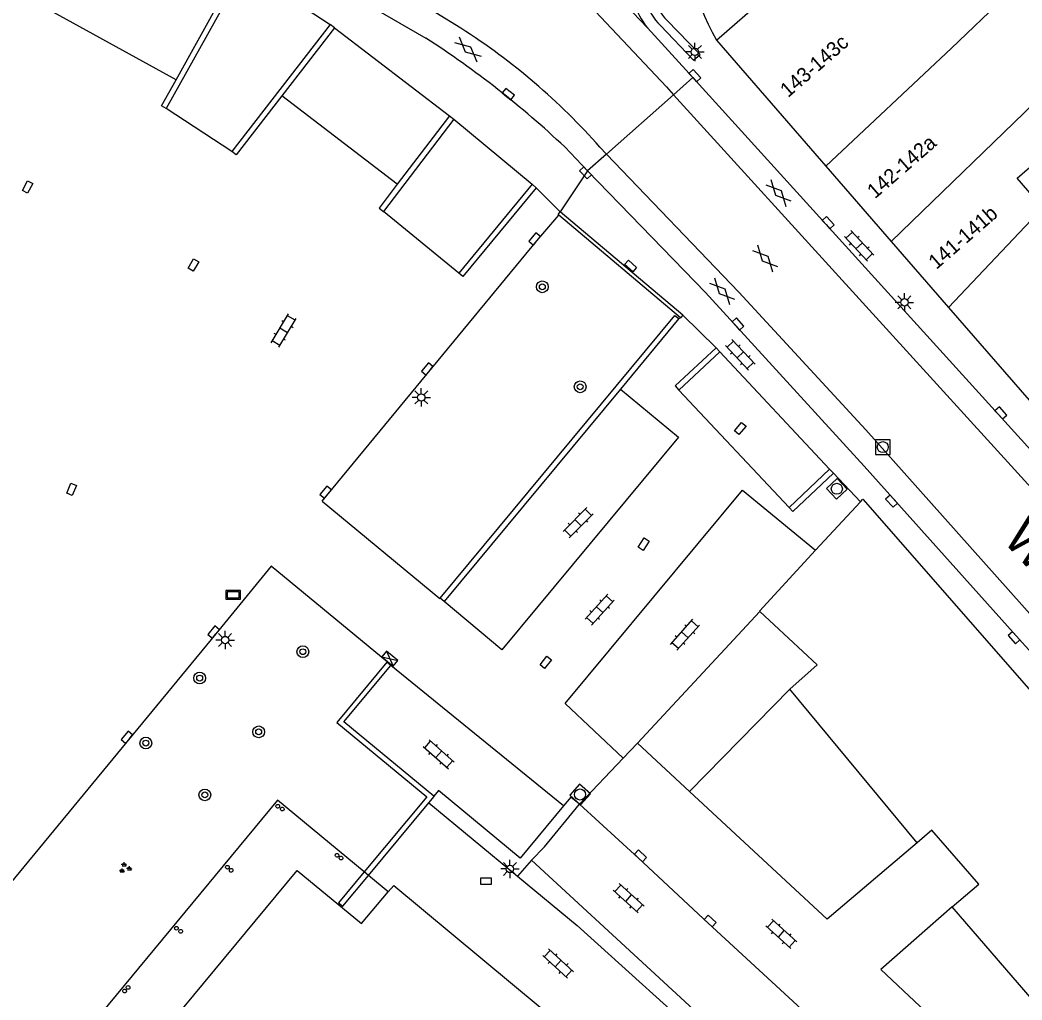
# Model space of a CAD drawing. Extents: x 132998 to 136004, y 396998 to 398512.
# Drawn here: x 133366.4 to 133434.6, y 397641.4 to 397708.1 of the extents above; entities that cross this region are included whole.
import ezdxf

# ---------------------------------------------------------------- set-up
doc = ezdxf.new("R2010")
doc.units = 0
for name, color, linetype in [('gg-afsc-hekwerk', 7, 'Continuous'), ('gg-afsc-muur', 7, 'Continuous'), ('gg-anno-huisnummerreeks BGT', 7, 'Continuous'), ('gg-anno-openbare ruimte label', 7, 'Continuous'), ('gg-bbg-gedigitaliseerde bebouwing', 7, 'Continuous'), ('gg-bbg-hoofdgebouw', 7, 'Continuous'), ('gg-bbg-luifel en loopbrug', 7, 'Continuous'), ('gg-bbg-onder overbouw', 7, 'Continuous'), ('gg-bbg-pand overbouw', 7, 'Continuous'), ('gg-bbg-pilaar onder overbouw', 7, 'Continuous'), ('gg-bbg-tussenscheiding', 7, 'Continuous'), ('gg-knt-verharding', 7, 'Continuous'), ('gg-knt-verharding nz', 7, 'Continuous'), ('gt-grn-groengrens', 7, 'Continuous'), ('gt-grn-weggrens', 7, 'Continuous'), ('gt-symb-boom', 7, 'Continuous'), ('gt-symb-gesloten verharding', 7, 'Continuous'), ('gt-symb-groenvak', 7, 'Continuous'), ('gt-symb-informatiebord', 7, 'Continuous'), ('gt-symb-klinker verharding', 7, 'Continuous'), ('gt-symb-kolk', 7, 'Continuous'), ('gt-symb-kolk center center', 7, 'Continuous'), ('gt-symb-lichtmast', 7, 'Continuous'), ('gt-symb-rioolschacht', 7, 'Continuous'), ('gt-symb-zuilkast', 7, 'Continuous')]:
    doc.layers.add(name, color=color, linetype=linetype)

# ---------------------------------------------------------------- blocks, each defined once
blk = doc.blocks.new('gt0-KOLK')
at = {"layer": 'gt-symb-kolk'}
blk.add_lwpolyline([(0, 0), (0.375, 0), (0.375, 0.4), (-0.375, 0.4), (-0.375, 0), (0, 0)], dxfattribs=at)
blk = doc.blocks.new('gt0-RS')
at = {"layer": 'gt-symb-rioolschacht'}
blk.add_lwpolyline([(-0.5, -0.5), (0.5, -0.5), (0.5, 0.5), (-0.5, 0.5)], close=True, dxfattribs=at)
blk.add_circle((0, 0), 0.375, dxfattribs=at)
blk = doc.blocks.new('gt0-KL1')
at = {"layer": 'gt-symb-klinker verharding'}
for p, q in [((-1.15, 0.3), (1.15, 0.3)), ((-1, -0.3), (-1, 0.3)), ((-0.5, 0.3), (-0.5, 0.45)), ((0, -0.3), (0, 0.3)), ((0.5, 0.3), (0.5, 0.45)), ((1, -0.3), (1, 0.3)), ((-1.15, -0.3), (1.15, -0.3)), ((-0.5, -0.45), (-0.5, -0.3)), ((0.5, -0.45), (0.5, -0.3))]:
    blk.add_line(p, q, dxfattribs=at)
blk = doc.blocks.new('gt0-GESVH1')
at = {"layer": 'gt-symb-gesloten verharding'}
for p, q in [((-0.992, -0.261), (0.008, 0.239)), ((0.008, -0.261), (-0.992, 0.239)), ((0.008, 0.239), (1.008, -0.261)), ((1.008, 0.239), (0.008, -0.261))]:
    blk.add_line(p, q, dxfattribs=at)
blk = doc.blocks.new('gt0-KOLKCC')
at = {"layer": 'gt-symb-kolk center center'}
blk.add_lwpolyline([(-0.375, 0.2), (0.375, 0.2), (0.375, -0.2), (-0.375, -0.2)], close=True, dxfattribs=at)
blk = doc.blocks.new('gt0-LMAST')
at = {"layer": 'gt-symb-lichtmast'}
for p, q in [((-0.182, 0.173), (-0.447, 0.438)), ((-0.005, 0.246), (-0.005, 0.621)), ((0.172, 0.173), (0.437, 0.438)), ((-0.255, -0.004), (-0.63, -0.004)), ((-0.182, -0.181), (-0.447, -0.446)), ((-0.005, -0.254), (-0.005, -0.629)), ((0.437, -0.446), (0.172, -0.181)), ((0.245, -0.004), (0.62, -0.004))]:
    blk.add_line(p, q, dxfattribs=at)
blk.add_circle((-0.005, -0.004), 0.25, dxfattribs=at)
blk = doc.blocks.new('gt0-BOOM')
at = {"layer": 'gt-symb-boom'}
for radius in [0.4, 0.2]:
    blk.add_circle((0, 0), radius, dxfattribs=at)
blk = doc.blocks.new('gt0-ZKAST')
at = {"layer": 'gt-symb-zuilkast'}
for p, q in [((-0.501, -0.249), (0.501, 0.249)), ((-0.501, 0.249), (0.501, -0.249))]:
    blk.add_line(p, q, dxfattribs=at)
blk.add_lwpolyline([(0.501, 0.249), (-0.501, 0.249), (-0.501, -0.249), (0.501, -0.249)], close=True, dxfattribs=at)
blk = doc.blocks.new('gt0-IBORD')
at = {"layer": 'gt-symb-informatiebord'}
blk.add_lwpolyline([(-0.5, 0.295), (-0.5, -0.295), (0.5, -0.295), (0.5, 0.295), (-0.5, 0.295)], dxfattribs=at)
blk.add_lwpolyline([(-0.417, -0.212), (0.417, -0.212), (0.417, 0.212), (-0.417, 0.212)], close=True, dxfattribs=at)
blk = doc.blocks.new('gt0-GRVAK')
at = {"layer": 'gt-symb-groenvak'}
for p, q in [((-0.11, 0.189), (-0.228, 0.24)), ((-0.182, 0.153), (0.088, 0.153)), ((-0.091, 0.211), (-0.156, 0.322)), ((-0.047, 0.214), (-0.047, 0.393)), ((-0.004, 0.211), (0.061, 0.322)), ((0.015, 0.189), (0.133, 0.24)), ((0.262, -0.052), (0.197, 0.059)), ((0.305, -0.049), (0.305, 0.13)), ((0.349, -0.052), (0.414, 0.059)), ((-0.245, -0.228), (-0.363, -0.177)), ((-0.318, -0.264), (-0.047, -0.264)), ((-0.226, -0.206), (-0.291, -0.095)), ((-0.183, -0.203), (-0.183, -0.024)), ((-0.139, -0.206), (-0.074, -0.095)), ((-0.12, -0.228), (-0.002, -0.177)), ((0.243, -0.074), (0.125, -0.023)), ((0.17, -0.11), (0.441, -0.11)), ((0.368, -0.074), (0.486, -0.023))]:
    blk.add_line(p, q, dxfattribs=at)

msp = doc.modelspace()

# ---------------------------------------------------------------- linework, layer by layer
at = {"layer": 'gg-afsc-hekwerk'}
msp.add_lwpolyline([(133427.499, 397652.053), (133421.373, 397646.846), (133411.992, 397655.55)], dxfattribs=at)
at = {"layer": 'gg-afsc-muur'}
for p, q in [((133381.691, 397711.599), (133376.372, 397702.041)), ((133377.037, 397703.996), (133381.368, 397711.779)), ((133387.534, 397707.756), (133380.846, 397699.112)), ((133387.827, 397707.529), (133384.252, 397702.909)), ((133395.947, 397701.313), (133391.159, 397695.031)), ((133395.653, 397701.537), (133392.096, 397696.886)), ((133401.276, 397696.884), (133396.288, 397690.833)), ((133411.542, 397687.975), (133403.204, 397695.017)), ((133411.387, 397687.792), (133403.107, 397694.785)), ((133411.279, 397687.735), (133407.292, 397682.936)), ((133411.542, 397687.975), (133411.387, 397687.792)), ((133414.067, 397685.483), (133411.276, 397682.878)), ((133407.292, 397682.936), (133395.287, 397668.486)), ((133421.54, 397677.485), (133418.777, 397674.883)), ((133395.287, 397668.486), (133395.014, 397668.698)), ((133391.401, 397664.346), (133387.993, 397660.254)), ((133391.674, 397664.134), (133391.401, 397664.346)), ((133388.471, 397660.289), (133391.674, 397664.134)), ((133394.602, 397655.233), (133388.471, 397660.289)), ((133390.145, 397649.83), (133394.254, 397654.771))]:
    msp.add_line(p, q, dxfattribs=at)
for points in [[(133403.107, 397694.785), (133403.049, 397694.834), (133403.204, 397695.017)], [(133395.014, 397668.698), (133411.006, 397687.947), (133411.279, 397687.735)], [(133387.993, 397660.254), (133394.112, 397655.178), (133389.853, 397650.072)], [(133394.254, 397654.771), (133394.624, 397655.215), (133394.602, 397655.233)], [(133389.853, 397650.072), (133388.097, 397647.966), (133388.399, 397647.731), (133390.145, 397649.83)]]:
    msp.add_lwpolyline(points, dxfattribs=at)
at = {"layer": 'gg-bbg-gedigitaliseerde bebouwing'}
msp.add_lwpolyline([(133436.06, 397695.274), (133434.306, 397697.295), (133439.37, 397701.684), (133441.295, 397704.931), (133439.802, 397706.63)], dxfattribs=at)
at = {"layer": 'gg-bbg-hoofdgebouw'}
for p, q in [((133413.83, 397706.7), (133421.281, 397698.118)), ((133421.281, 397698.118), (133425.738, 397692.984)), ((133425.738, 397692.984), (133429.638, 397688.492)), ((133429.638, 397688.492), (133437.108, 397679.888)), ((133420.586, 397671.964), (133423.634, 397675.261)), ((133423.634, 397675.261), (133423.81, 397675.45)), ((133427.499, 397652.053), (133418.826, 397662.503)), ((133444.038, 397631.282), (133429.885, 397647.687))]:
    msp.add_line(p, q, dxfattribs=at)
for points in [[(133423.81, 397675.45), (133437.004, 397660.356), (133435.978, 397659.465), (133436.841, 397658.471)], [(133416.78, 397667.799), (133416.755, 397667.822), (133420.586, 397671.964)], [(133418.826, 397662.503), (133420.697, 397664.176), (133416.78, 397667.799)], [(133429.885, 397647.687), (133431.687, 397649.242), (133428.487, 397652.914), (133427.499, 397652.053)], [(133391.488, 397648.718), (133391.857, 397649.158), (133401.833, 397640.868), (133390.554, 397627.272), (133390.135, 397627.612)]]:
    msp.add_lwpolyline(points, dxfattribs=at)
msp.add_arc((133433.84, 397717.626), 22.799, 184.32265, 208.63692, dxfattribs=at)
at = {"layer": 'gg-bbg-luifel en loopbrug'}
for p, q in [((133381.691, 397711.599), (133387.534, 397707.756)), ((133377.037, 397703.996), (133366.549, 397709.784)), ((133387.827, 397707.529), (133387.534, 397707.756)), ((133387.827, 397707.529), (133395.653, 397701.537)), ((133392.096, 397696.886), (133384.252, 397702.909)), ((133380.846, 397699.112), (133376.372, 397702.041)), ((133395.653, 397701.537), (133395.947, 397701.313)), ((133395.947, 397701.313), (133401.276, 397696.884)), ((133401.276, 397696.884), (133401.562, 397696.649)), ((133396.288, 397690.833), (133391.159, 397695.031)), ((133413.815, 397685.753), (133414.067, 397685.483)), ((133414.067, 397685.483), (133421.54, 397677.485)), ((133411.276, 397682.878), (133418.777, 397674.883)), ((133421.54, 397677.485), (133421.794, 397677.216)), ((133408.447, 397658.839), (133416.78, 397667.799)), ((133411.992, 397655.55), (133418.826, 397662.503)), ((133411.992, 397655.55), (133408.447, 397658.839))]:
    msp.add_line(p, q, dxfattribs=at)
for points in [[(133376.372, 397702.041), (133376.049, 397702.221), (133377.037, 397703.996)], [(133384.252, 397702.909), (133381.138, 397698.88), (133380.846, 397699.112)], [(133392.096, 397696.886), (133390.867, 397695.263), (133391.159, 397695.031)], [(133401.562, 397696.649), (133396.573, 397690.597), (133396.288, 397690.833)], [(133413.815, 397685.753), (133411.032, 397683.16), (133411.276, 397682.878)], [(133421.794, 397677.216), (133419.024, 397674.608), (133418.777, 397674.883)]]:
    msp.add_lwpolyline(points, dxfattribs=at)
at = {"layer": 'gg-bbg-onder overbouw'}
msp.add_lwpolyline([(133390.135, 397627.612), (133388.946, 397628.579), (133387.504, 397626.89), (133374.737, 397637.445), (133385.294, 397650.179), (133389.676, 397646.556), (133391.488, 397648.718)], dxfattribs=at)
at = {"layer": 'gg-bbg-pand overbouw'}
for p, q in [((133390.145, 397649.83), (133389.853, 397650.072)), ((133391.488, 397648.718), (133390.145, 397649.83))]:
    msp.add_line(p, q, dxfattribs=at)
msp.add_lwpolyline([(133389.853, 397650.072), (133383.95, 397654.962), (133369.806, 397637.878), (133376.021, 397632.728)], dxfattribs=at)
at = {"layer": 'gg-bbg-pilaar onder overbouw'}
for points in [[(133383.851, 397654.487), (133383.839, 397654.525), (133383.84, 397654.564), (133383.853, 397654.601), (133383.876, 397654.632), (133383.908, 397654.654), (133383.946, 397654.666), (133383.985, 397654.665), (133384.022, 397654.652), (133384.053, 397654.629), (133384.075, 397654.597), (133384.087, 397654.559), (133384.086, 397654.52), (133384.073, 397654.483), (133384.05, 397654.452), (133384.018, 397654.43), (133383.98, 397654.418), (133383.941, 397654.419), (133383.904, 397654.432), (133383.873, 397654.455), (133383.851, 397654.487)], [(133384.192, 397654.26), (133384.167, 397654.291), (133384.154, 397654.328), (133384.152, 397654.367), (133384.162, 397654.404), (133384.183, 397654.437), (133384.214, 397654.462), (133384.251, 397654.475), (133384.29, 397654.477), (133384.327, 397654.467), (133384.36, 397654.446), (133384.385, 397654.415), (133384.398, 397654.378), (133384.4, 397654.339), (133384.39, 397654.302), (133384.369, 397654.269), (133384.338, 397654.244), (133384.301, 397654.231), (133384.262, 397654.229), (133384.225, 397654.239), (133384.192, 397654.26)], [(133387.886, 397651.263), (133387.908, 397651.295), (133387.94, 397651.319), (133387.976, 397651.332), (133388.015, 397651.333), (133388.053, 397651.322), (133388.085, 397651.3), (133388.109, 397651.268), (133388.122, 397651.232), (133388.123, 397651.193), (133388.112, 397651.155), (133388.09, 397651.123), (133388.058, 397651.099), (133388.022, 397651.086), (133387.983, 397651.085), (133387.945, 397651.096), (133387.913, 397651.118), (133387.889, 397651.15), (133387.876, 397651.186), (133387.875, 397651.225), (133387.886, 397651.263)], [(133388.159, 397651.067), (133388.181, 397651.1), (133388.212, 397651.124), (133388.249, 397651.138), (133388.288, 397651.139), (133388.325, 397651.129), (133388.358, 397651.107), (133388.382, 397651.076), (133388.396, 397651.039), (133388.397, 397651), (133388.387, 397650.963), (133388.365, 397650.93), (133388.334, 397650.906), (133388.297, 397650.892), (133388.258, 397650.891), (133388.221, 397650.901), (133388.188, 397650.923), (133388.164, 397650.954), (133388.15, 397650.991), (133388.149, 397651.03), (133388.159, 397651.067)], [(133380.413, 397650.379), (133380.414, 397650.418), (133380.428, 397650.455), (133380.452, 397650.486), (133380.484, 397650.507), (133380.522, 397650.518), (133380.561, 397650.517), (133380.598, 397650.503), (133380.629, 397650.479), (133380.65, 397650.447), (133380.661, 397650.409), (133380.66, 397650.37), (133380.646, 397650.333), (133380.622, 397650.302), (133380.59, 397650.281), (133380.552, 397650.27), (133380.513, 397650.271), (133380.476, 397650.285), (133380.445, 397650.309), (133380.424, 397650.341), (133380.413, 397650.379)], [(133380.67, 397650.154), (133380.668, 397650.193), (133380.678, 397650.231), (133380.699, 397650.264), (133380.73, 397650.288), (133380.766, 397650.302), (133380.805, 397650.304), (133380.843, 397650.294), (133380.876, 397650.273), (133380.9, 397650.242), (133380.914, 397650.206), (133380.916, 397650.167), (133380.906, 397650.129), (133380.885, 397650.096), (133380.854, 397650.072), (133380.818, 397650.058), (133380.779, 397650.056), (133380.741, 397650.066), (133380.708, 397650.087), (133380.684, 397650.118), (133380.67, 397650.154)], [(133376.942, 397646.241), (133376.948, 397646.28), (133376.966, 397646.314), (133376.994, 397646.342), (133377.028, 397646.36), (133377.067, 397646.366), (133377.106, 397646.36), (133377.14, 397646.342), (133377.168, 397646.314), (133377.186, 397646.28), (133377.192, 397646.241), (133377.186, 397646.202), (133377.168, 397646.168), (133377.14, 397646.14), (133377.106, 397646.122), (133377.067, 397646.116), (133377.028, 397646.122), (133376.994, 397646.14), (133376.966, 397646.168), (133376.948, 397646.202), (133376.942, 397646.241)], [(133377.238, 397646.067), (133377.255, 397646.102), (133377.282, 397646.13), (133377.317, 397646.148), (133377.355, 397646.155), (133377.394, 397646.149), (133377.429, 397646.132), (133377.457, 397646.105), (133377.475, 397646.07), (133377.482, 397646.032), (133377.476, 397645.993), (133377.459, 397645.958), (133377.432, 397645.93), (133377.397, 397645.912), (133377.359, 397645.905), (133377.32, 397645.911), (133377.285, 397645.928), (133377.257, 397645.955), (133377.239, 397645.99), (133377.232, 397646.028), (133377.238, 397646.067)], [(133373.46, 397642.068), (133373.494, 397642.087), (133373.532, 397642.094), (133373.571, 397642.089), (133373.606, 397642.072), (133373.635, 397642.045), (133373.654, 397642.011), (133373.661, 397641.973), (133373.656, 397641.934), (133373.639, 397641.899), (133373.612, 397641.87), (133373.578, 397641.851), (133373.54, 397641.844), (133373.501, 397641.849), (133373.466, 397641.866), (133373.437, 397641.893), (133373.418, 397641.927), (133373.411, 397641.965), (133373.416, 397642.004), (133373.433, 397642.039), (133373.46, 397642.068)], [(133373.722, 397642.318), (133373.76, 397642.329), (133373.799, 397642.328), (133373.836, 397642.314), (133373.867, 397642.29), (133373.888, 397642.258), (133373.899, 397642.22), (133373.898, 397642.181), (133373.884, 397642.144), (133373.86, 397642.113), (133373.828, 397642.092), (133373.79, 397642.081), (133373.751, 397642.082), (133373.714, 397642.096), (133373.683, 397642.12), (133373.662, 397642.152), (133373.651, 397642.19), (133373.652, 397642.229), (133373.666, 397642.266), (133373.69, 397642.297), (133373.722, 397642.318)]]:
    msp.add_lwpolyline(points, dxfattribs=at)
at = {"layer": 'gg-bbg-tussenscheiding'}
for p, q in [((133413.83, 397706.7), (133422.669, 397714.374)), ((133429.842, 397706.153), (133434.339, 397710.459)), ((133425.738, 397692.984), (133439.802, 397706.63)), ((133421.281, 397698.118), (133429.842, 397706.153)), ((133429.638, 397688.492), (133436.06, 397695.274))]:
    msp.add_line(p, q, dxfattribs=at)
at = {"layer": 'gg-knt-verharding'}
for p, q in [((133409.129, 397707.525), (133412.216, 397704.141)), ((133412.216, 397704.141), (133410.909, 397702.981)), ((133410.909, 397702.981), (133406.354, 397698.938)), ((133403.503, 397699.426), (133405.062, 397697.792)), ((133406.354, 397698.938), (133405.062, 397697.792)), ((133411.279, 397687.735), (133411.387, 397687.792)), ((133407.474, 397657.81), (133408.447, 397658.839)), ((133404.52, 397654.687), (133407.474, 397657.81)), ((133394.254, 397654.771), (133400.295, 397649.778))]:
    msp.add_line(p, q, dxfattribs=at)
for points in [[(133378.598, 397715.634), (133386.7, 397711.092), (133394.052, 397706.834)], [(133410.017, 397707.688), (133412.268, 397705.331), (133412.724, 397705.723), (133410.447, 397708.063)], [(133412.216, 397704.141), (133441.43, 397671.945), (133446.449, 397666.443)], [(133405.062, 397697.792), (133413.085, 397689.514), (133423.886, 397677.683), (133434.236, 397666.147), (133438.486, 397661.441)], [(133386.986, 397675.314), (133401.609, 397693.038), (133403.107, 397694.785)], [(133386.986, 397675.314), (133394.997, 397668.678), (133395.014, 397668.698)], [(133391.401, 397664.346), (133391.42, 397664.369), (133383.507, 397670.896), (133379.753, 397666.272), (133366.048, 397649.654), (133358.111, 397639.975), (133350.149, 397630.329), (133342.249, 397620.807)], [(133403.429, 397654.567), (133400.461, 397651.007), (133394.919, 397655.617), (133394.602, 397655.233)], [(133404.52, 397654.687), (133403.928, 397655.166), (133403.429, 397654.567)], [(133401.246, 397650.883), (133402.116, 397651.786), (133404.52, 397654.687)], [(133401.246, 397650.883), (133416.328, 397636.972), (133420.75, 397632.934)], [(133400.295, 397649.778), (133404.358, 397646.42), (133413.952, 397637.767)]]:
    msp.add_lwpolyline(points, dxfattribs=at)
for centre, radius, start, end in [((133413.158, 397710.717), 5.14, 174.32861, 218.38674), ((133412.938, 397710.619), 4.138, 171.28208, 225.09435), ((133413.189, 397710.7), 3.804, 172.77838, 223.88171), ((133357.61, 397650.61), 67.001, 46.76818, 57.05082)]:
    msp.add_arc(centre, radius, start, end, dxfattribs=at)
at = {"layer": 'gg-knt-verharding nz'}
for p, q in [((133396.44, 397707.499), (133389.522, 397711.76)), ((133410.909, 397702.981), (133443.011, 397667.689)), ((133405.904, 397699.408), (133406.354, 397698.938)), ((133403.204, 397695.017), (133401.562, 397696.649)), ((133413.815, 397685.753), (133411.542, 397687.975)), ((133421.794, 397677.216), (133423.634, 397675.261)), ((133403.429, 397654.567), (133391.674, 397664.134))]:
    msp.add_line(p, q, dxfattribs=at)
for points in [[(133404.469, 397709.866), (133410.43, 397703.508), (133410.909, 397702.981)], [(133406.354, 397698.938), (133415.35, 397689.538), (133423.995, 397680.161), (133437.427, 397665.123), (133442.415, 397659.745)], [(133407.292, 397682.936), (133411.243, 397679.659), (133399.225, 397665.192), (133395.287, 397668.486)], [(133407.474, 397657.81), (133403.537, 397661.533), (133415.611, 397676.064), (133420.586, 397671.964)], [(133421.084, 397639.4), (133413.273, 397646.588), (133408.517, 397651.018), (133404.52, 397654.687)], [(133429.885, 397647.687), (133425.022, 397643.433), (133428.838, 397639.854), (133430.698, 397638.021), (133432.508, 397636.139), (133434.206, 397634.218), (133437.764, 397629.879), (133439.635, 397627.475)]]:
    msp.add_lwpolyline(points, dxfattribs=at)
msp.add_arc((133372.277, 397669.655), 44.9, 41.50206, 57.44209, dxfattribs=at)
at = {"layer": 'gt-grn-groengrens'}
msp.add_line((133401.246, 397650.883), (133400.295, 397649.778), dxfattribs=at)
at = {"layer": 'gt-grn-weggrens'}
for p, q in [((133405.723, 397711.145), (133409.129, 397707.525)), ((133405.062, 397697.792), (133403.204, 397695.017))]:
    msp.add_line(p, q, dxfattribs=at)

# ---------------------------------------------------------------- block references
at = {"layer": 'gt-symb-boom'}
for p in [(133401.977, 397689.903), (133404.556, 397683.096), (133385.673, 397665.062), (133378.649, 397663.268), (133382.665, 397659.607), (133374.982, 397658.843), (133378.999, 397655.315)]:
    msp.add_blockref('gt0-BOOM', p, dxfattribs=at)
at = {"layer": 'gt-symb-gesloten verharding'}
for p, rotation in [((133396.922, 397706.071), -41.02413404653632), ((133418.06, 397696.296), -46.944230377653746), ((133417.149, 397691.839), -46.94423037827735), ((133414.23, 397689.61), -46.94423037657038)]:
    msp.add_blockref('gt0-GESVH1', p, dxfattribs=dict(at, rotation=rotation))
at = {"layer": 'gt-symb-groenvak'}
msp.add_blockref('gt0-GRVAK', (133373.558, 397650.333), dxfattribs=at)
at = {"layer": 'gt-symb-informatiebord'}
msp.add_blockref('gt0-IBORD', (133380.929, 397668.936), dxfattribs=at)
at = {"layer": 'gt-symb-klinker verharding'}
for p, rotation in [((133423.553, 397692.686), -46.94423037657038), ((133384.367, 397686.923), 58.91827016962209), ((133415.454, 397685.278), -46.944230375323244), ((133404.411, 397673.847), 45.040491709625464), ((133405.881, 397667.927), 47.757156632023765), ((133411.688, 397666.217), 48.161850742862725), ((133394.926, 397658.083), -41.433770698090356), ((133407.858, 397648.282), -42.28524834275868), ((133418.25, 397645.854), -42.12343818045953), ((133403.054, 397643.834), -42.52804406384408)]:
    msp.add_blockref('gt0-KL1', p, dxfattribs=dict(at, rotation=rotation))
at = {"layer": 'gt-symb-kolk'}
for p, rotation in [((133412.216, 397704.141), -47.63132110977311), ((133399.544, 397702.867), -38.75055180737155), ((133405.062, 397697.792), 133.6417771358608), ((133421.293, 397694.138), -47.78005223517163), ((133401.609, 397693.038), 50.43649131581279), ((133415.15, 397687.238), -47.78005223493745), ((133394.293, 397684.192), 50.517135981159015), ((133433.05, 397681.184), -47.76865298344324), ((133387.382, 397675.798), 50.72268850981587), ((133425.902, 397675.446), 132.02560282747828), ((133379.753, 397666.272), 50.440332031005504), ((133434.236, 397666.147), 131.8714466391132), ((133373.84, 397659.115), 50.52607453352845), ((133408.517, 397651.018), -42.974826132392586), ((133413.273, 397646.588), -42.608996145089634)]:
    msp.add_blockref('gt0-KOLK', p, dxfattribs=dict(at, rotation=rotation))
msp.add_blockref('gt0-KOLK', (133398.138, 397649.239), dxfattribs=at)
at = {"layer": 'gt-symb-kolk center center'}
for p, rotation in [((133366.927, 397696.702), 62.312495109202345), ((133378.22, 397691.389), 59.353189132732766), ((133407.986, 397691.313), 138.4200738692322), ((133415.455, 397680.253), 49.35231485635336), ((133369.924, 397676.116), 67.84741349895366), ((133408.881, 397672.387), 57.12464740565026), ((133402.211, 397664.344), 51.82917645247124)]:
    msp.add_blockref('gt0-KOLKCC', p, dxfattribs=dict(at, rotation=rotation))
at = {"layer": 'gt-symb-lichtmast'}
for p in [(133412.372, 397705.897), (133426.639, 397688.85), (133393.743, 397682.378), (133380.388, 397665.863), (133399.777, 397650.277)]:
    msp.add_blockref('gt0-LMAST', p, dxfattribs=at)
at = {"layer": 'gt-symb-rioolschacht'}
msp.add_blockref('gt0-RS', (133425.161, 397678.99), dxfattribs=at)
for p, rotation in [((133422.03, 397676.151), 133.66459607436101), ((133404.546, 397655.342), -131.9190641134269)]:
    msp.add_blockref('gt0-RS', p, dxfattribs=dict(at, rotation=rotation))
at = {"layer": 'gt-symb-zuilkast', "rotation": -40.02358579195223}
msp.add_blockref('gt0-ZKAST', (133391.596, 397664.588), dxfattribs=at)

# ---------------------------------------------------------------- texts
at = {"layer": 'gg-anno-huisnummerreeks BGT'}
for s, p in [('143-143c', (133418.706, 397702.742)), ('142-142a', (133424.63, 397695.859)), ('141-141b', (133428.808, 397691.045))]:
    msp.add_text(s, height=1, rotation=41, dxfattribs=at).set_placement(p)
at = {"layer": 'gg-anno-openbare ruimte label'}
msp.add_text('Wilhelminapark', height=2.5, rotation=312.9, dxfattribs=at).set_placement((133433.237, 397672.664))

doc.saveas('drawing.dxf')
